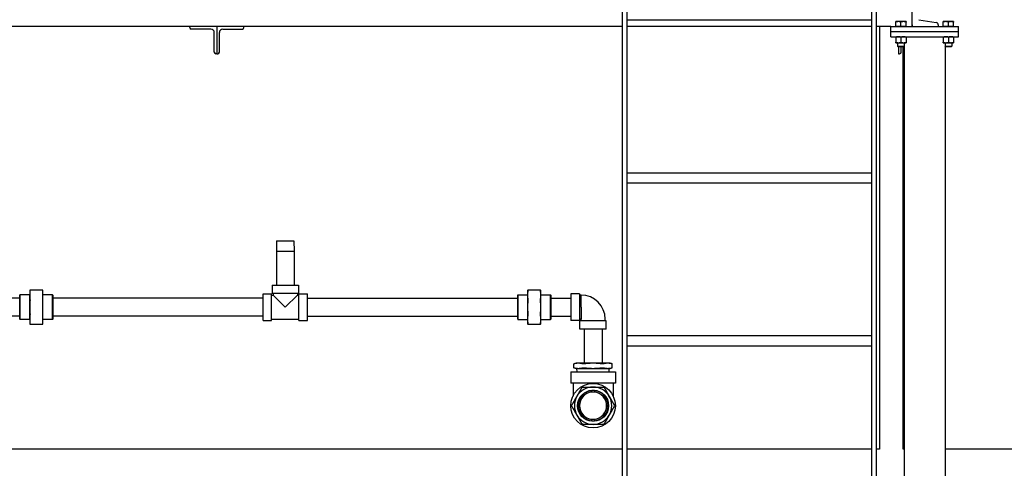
# Model space of a CAD drawing. Header units: inches. Extents: x 18 to 846, y -67 to 561.
# Tile 541 of 656: x 701 to 773, y 154 to 187. Entities that reach past the tile are written whole.
import ezdxf

# ---------------------------------------------------------------- set-up
doc = ezdxf.new("R2010")
doc.units = ezdxf.units.IN
doc.header["$LTSCALE"] = 24
doc.header["$MEASUREMENT"] = 0
doc.layers.add('Visible (ANSI)', color=7, linetype='Continuous', lineweight=30)

msp = doc.modelspace()

# ---------------------------------------------------------------- linework, layer by layer
at = {"layer": 'Visible (ANSI)'}
for p, q in [((766.5008, 186.54286), (766.5008, 192.54286)), ((745.1258, 192.2322), (745.1258, 89.79286)), ((745.5008, 89.79286), (745.5008, 192.2322)), ((763.5008, 192.2322), (763.5008, 89.79286)), ((763.8758, 89.79286), (763.8758, 192.2322)), ((745.1258, 186.54286), (665.5808, 186.54286)), ((713.2508, 186.47486), (713.2508, 186.54286)), ((715.2508, 186.54286), (715.2508, 184.54286)), ((715.2508, 186.54286), (715.2508, 184.54286)), ((717.2508, 186.47486), (717.2508, 186.54286)), ((745.5008, 187.02786), (763.5008, 187.02786)), ((763.5008, 186.54286), (745.5008, 186.54286)), ((764.9208, 186.54286), (763.8758, 186.54286)), ((764.0808, 186.54286), (764.0808, 155.41786)), ((764.9208, 186.54286), (769.9208, 186.54286)), ((764.9208, 186.16786), (764.9208, 186.54286)), ((765.4833, 186.90687), (765.2958, 186.90687)), ((765.2958, 186.54287), (765.2958, 186.87337)), ((765.4833, 186.54287), (765.2958, 186.54287)), ((765.2958, 186.54287), (765.2958, 186.54286)), ((765.8583, 186.90687), (765.4833, 186.90687)), ((765.6708, 186.54287), (765.4833, 186.54287)), ((765.6708, 186.54287), (765.6708, 186.87337)), ((765.8583, 186.54287), (765.6708, 186.54287)), ((766.0458, 186.90687), (765.8583, 186.90687)), ((766.0458, 186.54287), (765.8583, 186.54287)), ((766.0458, 186.54287), (766.0458, 186.87337)), ((766.0458, 186.54287), (766.0458, 186.54286)), ((766.5008, 186.66388), (766.5008, 186.54286)), ((766.98719, 187.04897), (768.27761, 186.83303)), ((768.4208, 186.66388), (768.4208, 186.54286)), ((768.9833, 186.90687), (768.7958, 186.90687)), ((768.7958, 186.54287), (768.7958, 186.87337)), ((768.9833, 186.54287), (768.7958, 186.54287)), ((768.7958, 186.54287), (768.7958, 186.54286)), ((769.3583, 186.90687), (768.9833, 186.90687)), ((769.1708, 186.54287), (768.9833, 186.54287)), ((769.1708, 186.54287), (769.1708, 186.87337)), ((769.3583, 186.54287), (769.1708, 186.54287)), ((769.5458, 186.90687), (769.3583, 186.90687)), ((769.5458, 186.54287), (769.3583, 186.54287)), ((769.5458, 186.54287), (769.5458, 186.87337)), ((769.5458, 186.54287), (769.5458, 186.54286)), ((769.9208, 186.16786), (769.9208, 186.54286)), ((714.8128, 186.35486), (713.3708, 186.35486)), ((715.0628, 184.66286), (715.0628, 186.10486)), ((715.4388, 184.66286), (715.4388, 186.10486)), ((715.6888, 186.35486), (717.1308, 186.35486)), ((764.9208, 186.16786), (769.9208, 186.16786)), ((764.9208, 186.16786), (769.9208, 186.16786)), ((764.9208, 185.79286), (764.9208, 186.16786)), ((764.9208, 185.79286), (769.9208, 185.79286)), ((769.9208, 185.79286), (769.9208, 186.16786)), ((765.2958, 185.75937), (765.2958, 185.38836)), ((765.2958, 185.35486), (765.4833, 185.35486)), ((765.4208, 185.35486), (765.4208, 185.08864)), ((765.4208, 185.08864), (765.9208, 185.08864)), ((765.46799, 185.04286), (765.4208, 185.08864)), ((765.4833, 185.35486), (765.8583, 185.35486)), ((765.6708, 185.75937), (765.6708, 185.38836)), ((765.8583, 185.35486), (766.0458, 185.35486)), ((765.87362, 185.04286), (765.9208, 185.08864)), ((765.9208, 185.35486), (765.9208, 185.08864)), ((765.9208, 185.08864), (765.9208, 90.79286)), ((766.0458, 185.75937), (766.0458, 185.38836)), ((768.7958, 185.75937), (768.7958, 185.38836)), ((768.7958, 185.35486), (768.9833, 185.35486)), ((768.9208, 185.35486), (768.9208, 185.08864)), ((768.9208, 185.08864), (768.9208, 90.79286)), ((768.9208, 185.08864), (769.4208, 185.08864)), ((768.96799, 185.04286), (768.9208, 185.08864)), ((768.9833, 185.35486), (769.3583, 185.35486)), ((769.1708, 185.75937), (769.1708, 185.38836)), ((769.3583, 185.35486), (769.5458, 185.35486)), ((769.37362, 185.04286), (769.4208, 185.08864)), ((769.4208, 185.35486), (769.4208, 185.08864)), ((769.5458, 185.75937), (769.5458, 185.38836)), ((715.2508, 184.54286), (715.1828, 184.54286)), ((715.2508, 184.54286), (715.3188, 184.54286)), ((765.87362, 185.04286), (765.46799, 185.04286)), ((765.5008, 185.04286), (765.5008, 184.54286)), ((765.5008, 184.54286), (765.5688, 184.54286)), ((765.6888, 184.66286), (765.6888, 185.04286)), ((765.8308, 155.41786), (765.8308, 185.04286)), ((769.37362, 185.04286), (768.96799, 185.04286)), ((745.5008, 175.77786), (763.5008, 175.77786)), ((745.5008, 175.02786), (763.5008, 175.02786)), ((719.65672, 170.75052), (719.63708, 170.00052)), ((719.65672, 170.75052), (720.93244, 170.75052)), ((720.93244, 170.75052), (720.95208, 170.00052)), ((719.63708, 170.00052), (720.95208, 170.00052)), ((719.63708, 170.00052), (719.63708, 167.50052)), ((720.95208, 170.00052), (720.95208, 167.50052)), ((701.46146, 167.12052), (701.46146, 166.7544)), ((702.41783, 167.12052), (701.48009, 167.12052)), ((702.43646, 166.7544), (702.43646, 167.12052)), ((719.31958, 167.50052), (721.26958, 167.50052)), ((719.31958, 167.50052), (719.31958, 166.88052)), ((721.26958, 167.50052), (721.26958, 166.88052)), ((738.1527, 167.12052), (738.1527, 166.7544)), ((739.10907, 167.12052), (738.17133, 167.12052)), ((739.1277, 166.7544), (739.1277, 167.12052)), ((700.72146, 166.52802), (699.23708, 166.52802)), ((700.72146, 166.75489), (700.73709, 166.77052)), ((700.72146, 164.98614), (700.72146, 166.75489)), ((700.73709, 166.77052), (700.73709, 164.97052)), ((701.44646, 166.77052), (700.73709, 166.77052)), ((701.44646, 166.77052), (701.46146, 166.78552)), ((701.44646, 166.77052), (701.44646, 164.97052)), ((701.46146, 166.7544), (701.46146, 165.87052)), ((703.14434, 166.77052), (702.43646, 166.77052)), ((702.43646, 165.87052), (702.43646, 166.7544)), ((703.14434, 164.97052), (703.14434, 166.77052)), ((703.15996, 166.75489), (703.14434, 166.77052)), ((703.15996, 166.75489), (703.15996, 164.98614)), ((718.66458, 166.52802), (703.15996, 166.52802)), ((718.66458, 164.89552), (718.66458, 166.84552)), ((718.66458, 166.84552), (719.28458, 166.84552)), ((719.28458, 164.89552), (719.28458, 166.84552)), ((719.28458, 166.76052), (719.40458, 166.76052)), ((721.26958, 166.88052), (719.31958, 166.88052)), ((719.40458, 166.88052), (719.40458, 166.76052)), ((719.40458, 166.76052), (720.29458, 165.87052)), ((720.29458, 165.87052), (721.18458, 166.76052)), ((721.18458, 166.88052), (721.18458, 166.76052)), ((721.18458, 166.76052), (721.30458, 166.76052)), ((721.30458, 164.89552), (721.30458, 166.84552)), ((721.30458, 166.84552), (721.92458, 166.84552)), ((721.92458, 164.89552), (721.92458, 166.84552)), ((721.92458, 166.52802), (737.4292, 166.52802)), ((737.4292, 166.75489), (737.44483, 166.77052)), ((737.4292, 164.98614), (737.4292, 166.75489)), ((737.44483, 166.77052), (737.44483, 164.97052)), ((737.44483, 166.77052), (738.1527, 166.77052)), ((738.1527, 166.7544), (738.1527, 165.87052)), ((739.1427, 166.77052), (739.1277, 166.78552)), ((739.1277, 165.87052), (739.1277, 166.7544)), ((739.1427, 164.97052), (739.1427, 166.77052)), ((739.1427, 166.77052), (739.85208, 166.77052)), ((739.85208, 164.97052), (739.85208, 166.77052)), ((739.8677, 166.75489), (739.85208, 166.77052)), ((739.8677, 166.75489), (739.8677, 164.98614)), ((739.8677, 166.52802), (741.35208, 166.52802)), ((741.35208, 166.84552), (741.35208, 164.89552)), ((741.97208, 166.84552), (741.35208, 166.84552)), ((741.97208, 166.84552), (741.97208, 164.89552)), ((742.09863, 166.76052), (741.97208, 166.76052)), ((742.09785, 165.87302), (742.09863, 166.76552)), ((701.46146, 165.87052), (701.46146, 164.98663)), ((702.43646, 164.98663), (702.43646, 165.87052)), ((738.1527, 165.87052), (738.1527, 164.98663)), ((739.1277, 164.98663), (739.1277, 165.87052)), ((742.10208, 165.87301), (742.10208, 164.99052)), ((700.72146, 165.21302), (699.23708, 165.21302)), ((700.72146, 164.98614), (700.73709, 164.97052)), ((701.44646, 164.97052), (700.73709, 164.97052)), ((701.44646, 164.97052), (701.46146, 164.95552)), ((701.46146, 164.98663), (701.46146, 164.62052)), ((702.43646, 164.62052), (702.43646, 164.98663)), ((703.14434, 164.97052), (702.43646, 164.97052)), ((703.15996, 164.98614), (703.14434, 164.97052)), ((718.66458, 165.21302), (703.15996, 165.21302)), ((718.66458, 164.89552), (719.28458, 164.89552)), ((719.28458, 164.98052), (721.30458, 164.98052)), ((721.30458, 164.89552), (721.92458, 164.89552)), ((721.92458, 165.21302), (737.4292, 165.21302)), ((737.4292, 164.98614), (737.44483, 164.97052)), ((737.44483, 164.97052), (738.1527, 164.97052)), ((738.1527, 164.98663), (738.1527, 164.62052)), ((739.1277, 164.62052), (739.1277, 164.98663)), ((739.1427, 164.97052), (739.1277, 164.95552)), ((739.1427, 164.97052), (739.85208, 164.97052)), ((739.8677, 164.98614), (739.85208, 164.97052)), ((739.8677, 165.21302), (741.35208, 165.21302)), ((741.97208, 164.89552), (741.35208, 164.89552)), ((742.09208, 164.98052), (741.97208, 164.98052)), ((743.95708, 164.86052), (742.00708, 164.86052)), ((742.00708, 164.24052), (742.00708, 164.86052)), ((742.10208, 164.99052), (742.09208, 164.98052)), ((742.09208, 164.86052), (742.09208, 164.98052)), ((743.87208, 164.86052), (743.87208, 164.99052)), ((743.95708, 164.24052), (743.95708, 164.86052)), ((701.48009, 164.62052), (702.41783, 164.62052)), ((738.17133, 164.62052), (739.10907, 164.62052)), ((743.95708, 164.24052), (742.00708, 164.24052)), ((742.32458, 164.24052), (742.32458, 161.74052)), ((743.63958, 164.24052), (743.63958, 161.74052)), ((745.5008, 163.77786), (763.5008, 163.77786)), ((745.5008, 163.02786), (763.5008, 163.02786)), ((741.34208, 161.11552), (744.62208, 161.11552)), ((741.34208, 161.11552), (741.34208, 160.27552)), ((741.73208, 161.74052), (741.56772, 161.69648)), ((741.56772, 161.40956), (741.56772, 161.69648)), ((741.73208, 161.36552), (741.56772, 161.40956)), ((741.89955, 161.74052), (741.73208, 161.74052)), ((741.73208, 161.36552), (741.89955, 161.36552)), ((741.8055, 161.11552), (741.79458, 161.36552)), ((742.98208, 161.74052), (741.89955, 161.74052)), ((741.89955, 161.36552), (742.98208, 161.36552)), ((744.06462, 161.74052), (742.98208, 161.74052)), ((742.98208, 161.36552), (744.06462, 161.36552)), ((744.23208, 161.74052), (744.06462, 161.74052)), ((744.06462, 161.36552), (744.23208, 161.36552)), ((744.15867, 161.11552), (744.16958, 161.36552)), ((744.23208, 161.74052), (744.39645, 161.69648)), ((744.23208, 161.36552), (744.39645, 161.40956)), ((744.39645, 161.40956), (744.39645, 161.69648)), ((744.62208, 161.11552), (744.62208, 160.27552)), ((744.62208, 160.27552), (741.34208, 160.27552)), ((741.50208, 160.27552), (741.50208, 159.32206)), ((742.88833, 159.62681), (742.88833, 159.72092)), ((743.07583, 159.72092), (743.07583, 159.62681)), ((744.46208, 160.27552), (744.46208, 159.32206)), ((742.88833, 157.51011), (742.88833, 157.60423)), ((743.07583, 157.60423), (743.07583, 157.51011)), ((745.1258, 155.41786), (697.0808, 155.41786)), ((763.5008, 155.41786), (745.5008, 155.41786)), ((764.0808, 155.41786), (763.8758, 155.41786)), ((765.9208, 155.41786), (765.8308, 155.41786)), ((797.8308, 155.41786), (768.9208, 155.41786))]:
    msp.add_line(p, q, dxfattribs=at)
for radius in [1.64, 1.14583]:
    msp.add_circle((742.98208, 158.61552), radius, dxfattribs=at)
for centre, radius, start, end in [((768.2493, 186.66388), 0.1715, 0, 80.5), ((713.3708, 186.47486), 0.12, 180, 270), ((714.8128, 186.10486), 0.25, 0, 90), ((715.6888, 186.10486), 0.25, 90, 180), ((717.1308, 186.47486), 0.12, 270, 0), ((715.1828, 184.66286), 0.12, 180, 270), ((715.3188, 184.66286), 0.12, 270, 0), ((765.5688, 184.66286), 0.12, 270, 0), ((742.09708, 164.99052), 1.775, 0, 89.95), ((742.98208, 158.61552), 1.375, 90, 150), ((742.98208, 158.61552), 1.125, 94.7801918, 265.2198082), ((742.98208, 158.61552), 1.10937, 94.8476785, 265.1523215), ((742.98208, 158.61552), 1.125, 85.2198082, 94.7801918), ((742.98208, 158.61552), 1.375, 30, 90), ((742.98208, 158.61552), 1.125, 274.7801918, 85.2198082), ((742.98208, 158.61552), 1.10937, 274.8476785, 85.1523215), ((742.98208, 158.61552), 1.375, 150, 210), ((742.98208, 158.61552), 1.01562, 95.2963809, 264.7036191), ((742.98208, 158.61552), 1, 95.379379, 264.620621), ((742.98208, 158.61552), 1, 84.620621, 95.379379), ((742.98208, 158.61552), 1.01562, 275.2963809, 84.7036191), ((742.98208, 158.61552), 1, 275.379379, 84.620621), ((742.98208, 158.61552), 1.375, 330, 30), ((742.98208, 158.61552), 1.375, 210, 270), ((742.98208, 158.61552), 1, 264.620621, 275.379379), ((742.98208, 158.61552), 1.125, 265.2198082, 274.7801918), ((742.98208, 158.61552), 1.375, 270, 330)]:
    msp.add_arc(centre, radius, start, end, dxfattribs=at)
for points, weights in [([(765.2958, 186.87337), (765.2958, 186.90687), (765.2958, 186.90687)], [1, 1.0379548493, 1]), ([(765.4833, 186.90687), (765.39629, 186.90687), (765.2958, 186.87337)], [1, 1.0379548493, 1]), ([(765.6708, 186.87337), (765.57032, 186.90687), (765.4833, 186.90687)], [1, 1.0379548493, 1]), ([(765.8583, 186.90687), (765.77129, 186.90687), (765.6708, 186.87337)], [1, 1.0379548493, 1]), ([(766.0458, 186.87337), (765.94532, 186.90687), (765.8583, 186.90687)], [1, 1.0379548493, 1]), ([(766.0458, 186.90687), (766.0458, 186.90687), (766.0458, 186.87337)], [1, 1.0379548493, 1]), ([(768.7958, 186.87337), (768.7958, 186.90687), (768.7958, 186.90687)], [1, 1.0379548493, 1]), ([(768.9833, 186.90687), (768.89629, 186.90687), (768.7958, 186.87337)], [1, 1.0379548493, 1]), ([(769.1708, 186.87337), (769.07032, 186.90687), (768.9833, 186.90687)], [1, 1.0379548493, 1]), ([(769.3583, 186.90687), (769.27129, 186.90687), (769.1708, 186.87337)], [1, 1.0379548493, 1]), ([(769.5458, 186.87337), (769.44532, 186.90687), (769.3583, 186.90687)], [1, 1.0379548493, 1]), ([(769.5458, 186.90687), (769.5458, 186.90687), (769.5458, 186.87337)], [1, 1.0379548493, 1]), ([(765.2958, 185.75937), (765.2958, 185.79286), (765.2958, 185.79286)], [1, 1.0379548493, 1]), ([(765.4833, 185.79286), (765.39629, 185.79286), (765.2958, 185.75937)], [1, 1.0379548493, 1]), ([(765.6708, 185.75937), (765.57032, 185.79286), (765.4833, 185.79286)], [1, 1.0379548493, 1]), ([(765.8583, 185.79286), (765.77129, 185.79286), (765.6708, 185.75937)], [1, 1.0379548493, 1]), ([(766.0458, 185.75937), (765.94532, 185.79286), (765.8583, 185.79286)], [1, 1.0379548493, 1]), ([(766.0458, 185.79286), (766.0458, 185.79286), (766.0458, 185.75937)], [1, 1.0379548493, 1]), ([(768.7958, 185.75937), (768.7958, 185.79286), (768.7958, 185.79286)], [1, 1.0379548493, 1]), ([(768.9833, 185.79286), (768.89629, 185.79286), (768.7958, 185.75937)], [1, 1.0379548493, 1]), ([(769.1708, 185.75937), (769.07032, 185.79286), (768.9833, 185.79286)], [1, 1.0379548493, 1]), ([(769.3583, 185.79286), (769.27129, 185.79286), (769.1708, 185.75937)], [1, 1.0379548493, 1]), ([(769.5458, 185.75937), (769.44532, 185.79286), (769.3583, 185.79286)], [1, 1.0379548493, 1]), ([(769.5458, 185.79286), (769.5458, 185.79286), (769.5458, 185.75937)], [1, 1.0379548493, 1]), ([(765.2958, 185.38836), (765.39629, 185.35486), (765.4833, 185.35486)], [1, 1.0379548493, 1]), ([(765.2958, 185.35486), (765.2958, 185.35486), (765.2958, 185.38836)], [1, 1.0379548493, 1]), ([(765.4833, 185.35486), (765.57032, 185.35486), (765.6708, 185.38836)], [1, 1.0379548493, 1]), ([(765.6708, 185.38836), (765.77129, 185.35486), (765.8583, 185.35486)], [1, 1.0379548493, 1]), ([(765.8583, 185.35486), (765.94532, 185.35486), (766.0458, 185.38836)], [1, 1.0379548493, 1]), ([(766.0458, 185.38836), (766.0458, 185.35486), (766.0458, 185.35486)], [1, 1.0379548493, 1]), ([(768.7958, 185.38836), (768.89629, 185.35486), (768.9833, 185.35486)], [1, 1.0379548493, 1]), ([(768.7958, 185.35486), (768.7958, 185.35486), (768.7958, 185.38836)], [1, 1.0379548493, 1]), ([(768.9833, 185.35486), (769.07032, 185.35486), (769.1708, 185.38836)], [1, 1.0379548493, 1]), ([(769.1708, 185.38836), (769.27129, 185.35486), (769.3583, 185.35486)], [1, 1.0379548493, 1]), ([(769.3583, 185.35486), (769.44532, 185.35486), (769.5458, 185.38836)], [1, 1.0379548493, 1]), ([(769.5458, 185.38836), (769.5458, 185.35486), (769.5458, 185.35486)], [1, 1.0379548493, 1]), ([(701.46146, 167.12052), (701.46146, 167.12052), (701.48009, 167.12052)], [1, 1.05512060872, 1.07707509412]), ([(701.48009, 167.08391), (701.46146, 166.9138), (701.46146, 166.7544)], [1.07707509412, 1.05512060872, 1]), ([(702.41783, 167.12052), (702.43646, 167.12052), (702.43646, 167.12052)], [1.07707509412, 1.05512060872, 1]), ([(702.43646, 166.7544), (702.43646, 166.9138), (702.41783, 167.08391)], [1, 1.05512060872, 1.07707509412]), ([(738.1527, 167.12052), (738.1527, 167.12052), (738.17133, 167.12052)], [1, 1.05512060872, 1.07707509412]), ([(738.17133, 167.08391), (738.1527, 166.9138), (738.1527, 166.7544)], [1.07707509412, 1.05512060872, 1]), ([(739.10907, 167.12052), (739.1277, 167.12052), (739.1277, 167.12052)], [1.07707509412, 1.05512060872, 1]), ([(739.1277, 166.7544), (739.1277, 166.9138), (739.10907, 167.08391)], [1, 1.05512060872, 1.07707509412]), ([(701.46146, 166.7544), (701.46146, 166.59501), (701.48009, 166.4249)], [1, 1.05512060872, 1.07707509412]), ([(701.48009, 166.33651), (701.46146, 166.09594), (701.46146, 165.87052)], [1.07707509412, 1.05512060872, 1]), ([(702.41783, 166.4249), (702.43646, 166.59501), (702.43646, 166.7544)], [1.07707509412, 1.05512060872, 1]), ([(702.43646, 165.87052), (702.43646, 166.09594), (702.41783, 166.33651)], [1, 1.05512060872, 1.07707509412]), ([(738.1527, 166.7544), (738.1527, 166.59501), (738.17133, 166.4249)], [1, 1.05512060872, 1.07707509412]), ([(738.17133, 166.33651), (738.1527, 166.09594), (738.1527, 165.87052)], [1.07707509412, 1.05512060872, 1]), ([(739.10907, 166.4249), (739.1277, 166.59501), (739.1277, 166.7544)], [1.07707509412, 1.05512060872, 1]), ([(739.1277, 165.87052), (739.1277, 166.09594), (739.10907, 166.33651)], [1, 1.05512060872, 1.07707509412]), ([(701.46146, 165.87052), (701.46146, 165.6451), (701.48009, 165.40453)], [1, 1.05512060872, 1.07707509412]), ([(702.41783, 165.40453), (702.43646, 165.6451), (702.43646, 165.87052)], [1.07707509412, 1.05512060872, 1]), ([(738.1527, 165.87052), (738.1527, 165.6451), (738.17133, 165.40453)], [1, 1.05512060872, 1.07707509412]), ([(739.10907, 165.40453), (739.1277, 165.6451), (739.1277, 165.87052)], [1.07707509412, 1.05512060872, 1]), ([(701.48009, 165.31614), (701.46146, 165.14603), (701.46146, 164.98663)], [1.07707509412, 1.05512060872, 1]), ([(701.46146, 164.98663), (701.46146, 164.82724), (701.48009, 164.65713)], [1, 1.05512060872, 1.07707509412]), ([(702.43646, 164.98663), (702.43646, 165.14603), (702.41783, 165.31614)], [1, 1.05512060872, 1.07707509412]), ([(702.41783, 164.65713), (702.43646, 164.82724), (702.43646, 164.98663)], [1.07707509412, 1.05512060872, 1]), ([(738.17133, 165.31614), (738.1527, 165.14603), (738.1527, 164.98663)], [1.07707509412, 1.05512060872, 1]), ([(738.1527, 164.98663), (738.1527, 164.82724), (738.17133, 164.65713)], [1, 1.05512060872, 1.07707509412]), ([(739.1277, 164.98663), (739.1277, 165.14603), (739.10907, 165.31614)], [1, 1.05512060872, 1.07707509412]), ([(739.10907, 164.65713), (739.1277, 164.82724), (739.1277, 164.98663)], [1.07707509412, 1.05512060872, 1]), ([(701.48009, 164.62052), (701.46146, 164.62052), (701.46146, 164.62052)], [1.07707509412, 1.05512060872, 1]), ([(702.43646, 164.62052), (702.43646, 164.62052), (702.41783, 164.62052)], [1, 1.05512060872, 1.07707509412]), ([(738.17133, 164.62052), (738.1527, 164.62052), (738.1527, 164.62052)], [1.07707509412, 1.05512060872, 1]), ([(739.1277, 164.62052), (739.1277, 164.62052), (739.10907, 164.62052)], [1, 1.05512060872, 1.07707509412]), ([(741.89955, 161.74052), (741.75446, 161.74052), (741.59284, 161.70236)], [1, 1.0796639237, 1.10285189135]), ([(741.59284, 161.40368), (741.75446, 161.36552), (741.89955, 161.36552)], [1.10285189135, 1.0796639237, 1]), ([(742.20627, 161.70236), (742.04465, 161.74052), (741.89955, 161.74052)], [1.10285189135, 1.0796639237, 1]), ([(741.89955, 161.36552), (742.04465, 161.36552), (742.20627, 161.40368)], [1, 1.0796639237, 1.10285189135]), ([(742.98208, 161.74052), (742.6919, 161.74052), (742.36865, 161.70236)], [1, 1.0796639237, 1.10285189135]), ([(742.36865, 161.40368), (742.6919, 161.36552), (742.98208, 161.36552)], [1.10285189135, 1.0796639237, 1]), ([(743.59552, 161.70236), (743.27227, 161.74052), (742.98208, 161.74052)], [1.10285189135, 1.0796639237, 1]), ([(742.98208, 161.36552), (743.27227, 161.36552), (743.59552, 161.40368)], [1, 1.0796639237, 1.10285189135]), ([(744.06462, 161.74052), (743.91952, 161.74052), (743.7579, 161.70236)], [1, 1.0796639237, 1.10285189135]), ([(743.7579, 161.40368), (743.91952, 161.36552), (744.06462, 161.36552)], [1.10285189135, 1.0796639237, 1]), ([(744.37133, 161.70236), (744.20971, 161.74052), (744.06462, 161.74052)], [1.10285189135, 1.0796639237, 1]), ([(744.06462, 161.36552), (744.20971, 161.36552), (744.37133, 161.40368)], [1, 1.0796639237, 1.10285189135]), ([(741.7913, 159.30302), (741.96076, 159.59653), (742.15214, 159.92802)], [1, 1.05302826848, 1.0414979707]), ([(742.2604, 159.99052), (742.64316, 159.99052), (742.98208, 159.99052)], [1.0414979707, 1.05302826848, 1]), ([(742.88833, 159.72092), (742.88833, 159.72871), (742.88833, 159.7366)], [1, 1.00004890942, 1.00004856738]), ([(742.98208, 159.99052), (743.321, 159.99052), (743.70377, 159.99052)], [1, 1.05302826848, 1.0414979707]), ([(743.07583, 159.7366), (743.07583, 159.72871), (743.07583, 159.72092)], [1.00004856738, 1.00004890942, 1]), ([(743.81203, 159.92802), (744.00341, 159.59653), (744.17287, 159.30302)], [1.0414979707, 1.05302826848, 1]), ([(741.43046, 158.67802), (741.62184, 159.0095), (741.7913, 159.30302)], [1.0414979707, 1.05302826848, 1]), ([(742.88833, 159.61111), (742.88833, 159.6189), (742.88833, 159.62681)], [1.00006158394, 1.00006110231, 1]), ([(743.07583, 159.62681), (743.07583, 159.6189), (743.07583, 159.61111)], [1, 1.00006110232, 1.00006158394]), ([(744.17287, 159.30302), (744.34233, 159.0095), (744.53371, 158.67802)], [1, 1.05302826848, 1.0414979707]), ([(741.7913, 157.92802), (741.62184, 158.22153), (741.43046, 158.55302)], [1, 1.05302826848, 1.0414979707]), ([(744.53371, 158.55302), (744.34233, 158.22153), (744.17287, 157.92802)], [1.0414979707, 1.05302826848, 1]), ([(742.15214, 157.30302), (741.96076, 157.6345), (741.7913, 157.92802)], [1.0414979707, 1.05302826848, 1]), ([(742.88833, 157.60423), (742.88833, 157.61214), (742.88833, 157.61992)], [1, 1.00006110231, 1.00006158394]), ([(742.88833, 157.49443), (742.88833, 157.50233), (742.88833, 157.51011)], [1.00004856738, 1.00004890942, 1]), ([(743.07583, 157.61992), (743.07583, 157.61214), (743.07583, 157.60423)], [1.00006158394, 1.00006110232, 1]), ([(743.07583, 157.51011), (743.07583, 157.50233), (743.07583, 157.49443)], [1, 1.00004890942, 1.00004856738]), ([(744.17287, 157.92802), (744.00341, 157.6345), (743.81203, 157.30302)], [1, 1.05302826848, 1.0414979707]), ([(742.98208, 157.24052), (742.64316, 157.24052), (742.2604, 157.24052)], [1, 1.05302826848, 1.0414979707]), ([(743.70377, 157.24052), (743.321, 157.24052), (742.98208, 157.24052)], [1.0414979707, 1.05302826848, 1])]:
    msp.add_rational_spline(points, weights, degree=2, dxfattribs=at)
for points, knots in [([(701.48009, 167.12052), (701.48138, 167.12052), (701.48201, 167.11705), (701.48201, 167.10496), (701.48138, 167.09566), (701.48009, 167.08391)], [1.299728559, 1.299728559, 1.299728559, 1.299728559, 1.420078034, 1.420078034, 1.540427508, 1.540427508, 1.540427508, 1.540427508]), ([(702.41783, 167.08391), (702.41655, 167.09566), (702.41592, 167.10496), (702.41592, 167.11705), (702.41655, 167.12052), (702.41783, 167.12052)], [0.397039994, 0.397039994, 0.397039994, 0.397039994, 0.517389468, 0.517389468, 0.637738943, 0.637738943, 0.637738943, 0.637738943]), ([(738.17133, 167.12052), (738.17262, 167.12052), (738.17325, 167.11705), (738.17325, 167.10496), (738.17262, 167.09566), (738.17133, 167.08391)], [0.397039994, 0.397039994, 0.397039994, 0.397039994, 0.517389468, 0.517389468, 0.637738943, 0.637738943, 0.637738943, 0.637738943]), ([(739.10907, 167.08391), (739.10779, 167.09566), (739.10715, 167.10496), (739.10715, 167.11705), (739.10779, 167.12052), (739.10907, 167.12052)], [1.299728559, 1.299728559, 1.299728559, 1.299728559, 1.420078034, 1.420078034, 1.540427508, 1.540427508, 1.540427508, 1.540427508]), ([(701.48009, 166.4249), (701.48138, 166.41314), (701.48201, 166.39893), (701.48201, 166.36975), (701.48138, 166.35313), (701.48009, 166.33651)], [0.397039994, 0.397039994, 0.397039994, 0.397039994, 0.517389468, 0.517389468, 0.637738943, 0.637738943, 0.637738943, 0.637738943]), ([(702.41783, 166.33651), (702.41655, 166.35313), (702.41592, 166.36975), (702.41592, 166.39893), (702.41655, 166.41314), (702.41783, 166.4249)], [1.299728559, 1.299728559, 1.299728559, 1.299728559, 1.420078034, 1.420078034, 1.540427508, 1.540427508, 1.540427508, 1.540427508]), ([(738.17133, 166.4249), (738.17262, 166.41314), (738.17325, 166.39893), (738.17325, 166.36975), (738.17262, 166.35313), (738.17133, 166.33651)], [0.397039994, 0.397039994, 0.397039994, 0.397039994, 0.517389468, 0.517389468, 0.637738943, 0.637738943, 0.637738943, 0.637738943]), ([(739.10907, 166.33651), (739.10779, 166.35313), (739.10715, 166.36975), (739.10715, 166.39893), (739.10779, 166.41314), (739.10907, 166.4249)], [1.299728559, 1.299728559, 1.299728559, 1.299728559, 1.420078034, 1.420078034, 1.540427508, 1.540427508, 1.540427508, 1.540427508]), ([(701.48009, 165.40453), (701.48138, 165.38791), (701.48201, 165.37128), (701.48201, 165.3421), (701.48138, 165.32789), (701.48009, 165.31614)], [1.299728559, 1.299728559, 1.299728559, 1.299728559, 1.420078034, 1.420078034, 1.540427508, 1.540427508, 1.540427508, 1.540427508]), ([(702.41783, 165.31614), (702.41655, 165.32789), (702.41592, 165.3421), (702.41592, 165.37128), (702.41655, 165.38791), (702.41783, 165.40453)], [0.397039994, 0.397039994, 0.397039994, 0.397039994, 0.517389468, 0.517389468, 0.637738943, 0.637738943, 0.637738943, 0.637738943]), ([(738.17133, 165.40453), (738.17262, 165.38791), (738.17325, 165.37128), (738.17325, 165.3421), (738.17262, 165.32789), (738.17133, 165.31614)], [0.397039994, 0.397039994, 0.397039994, 0.397039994, 0.517389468, 0.517389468, 0.637738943, 0.637738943, 0.637738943, 0.637738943]), ([(739.10907, 165.31614), (739.10779, 165.32789), (739.10715, 165.3421), (739.10715, 165.37128), (739.10779, 165.38791), (739.10907, 165.40453)], [1.299728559, 1.299728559, 1.299728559, 1.299728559, 1.420078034, 1.420078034, 1.540427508, 1.540427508, 1.540427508, 1.540427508]), ([(701.48009, 164.65713), (701.48138, 164.64538), (701.48201, 164.63608), (701.48201, 164.62399), (701.48138, 164.62052), (701.48009, 164.62052)], [1.299728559, 1.299728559, 1.299728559, 1.299728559, 1.420078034, 1.420078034, 1.540427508, 1.540427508, 1.540427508, 1.540427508]), ([(702.41783, 164.62052), (702.41655, 164.62052), (702.41592, 164.62399), (702.41592, 164.63608), (702.41655, 164.64538), (702.41783, 164.65713)], [0.397039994, 0.397039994, 0.397039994, 0.397039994, 0.517389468, 0.517389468, 0.637738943, 0.637738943, 0.637738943, 0.637738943]), ([(738.17133, 164.65713), (738.17262, 164.64538), (738.17325, 164.63608), (738.17325, 164.62399), (738.17262, 164.62052), (738.17133, 164.62052)], [0.397039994, 0.397039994, 0.397039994, 0.397039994, 0.517389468, 0.517389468, 0.637738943, 0.637738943, 0.637738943, 0.637738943]), ([(739.10907, 164.62052), (739.10779, 164.62052), (739.10715, 164.62399), (739.10715, 164.63608), (739.10779, 164.64538), (739.10907, 164.65713)], [1.299728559, 1.299728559, 1.299728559, 1.299728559, 1.420078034, 1.420078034, 1.540427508, 1.540427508, 1.540427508, 1.540427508]), ([(741.59284, 161.70236), (741.59, 161.70169), (741.58738, 161.70107), (741.57351, 161.69781), (741.56772, 161.69648), (741.56772, 161.69648)], [1.877642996, 1.877642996, 1.877642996, 1.877642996, 1.919001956, 1.919001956, 2.118233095, 2.118233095, 2.118233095, 2.118233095]), ([(741.56772, 161.40956), (741.56772, 161.40956), (741.57351, 161.40822), (741.58738, 161.40496), (741.59, 161.40435), (741.59284, 161.40368)], [0.804958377, 0.804958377, 0.804958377, 0.804958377, 1.004189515, 1.004189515, 1.045548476, 1.045548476, 1.045548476, 1.045548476]), ([(742.36865, 161.70236), (742.36298, 161.70169), (742.3573, 161.70107), (742.32435, 161.69781), (742.29754, 161.69648), (742.25226, 161.69648), (742.23124, 161.69781), (742.21217, 161.70107), (742.2091, 161.70169), (742.20627, 161.70236)], [1.877642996, 1.877642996, 1.877642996, 1.877642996, 1.919001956, 1.919001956, 2.118233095, 2.118233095, 2.317464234, 2.317464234, 2.358823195, 2.358823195, 2.358823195, 2.358823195]), ([(742.20627, 161.40368), (742.2091, 161.40435), (742.21217, 161.40496), (742.23124, 161.40822), (742.25226, 161.40956), (742.29754, 161.40956), (742.32435, 161.40822), (742.3573, 161.40496), (742.36298, 161.40435), (742.36865, 161.40368)], [0.564368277, 0.564368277, 0.564368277, 0.564368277, 0.605727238, 0.605727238, 0.804958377, 0.804958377, 1.004189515, 1.004189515, 1.045548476, 1.045548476, 1.045548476, 1.045548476]), ([(743.7579, 161.70236), (743.75506, 161.70169), (743.752, 161.70107), (743.73293, 161.69781), (743.71191, 161.69648), (743.66663, 161.69648), (743.63981, 161.69781), (743.60687, 161.70107), (743.60119, 161.70169), (743.59552, 161.70236)], [1.877642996, 1.877642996, 1.877642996, 1.877642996, 1.919001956, 1.919001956, 2.118233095, 2.118233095, 2.317464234, 2.317464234, 2.358823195, 2.358823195, 2.358823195, 2.358823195]), ([(743.59552, 161.40368), (743.60119, 161.40435), (743.60687, 161.40496), (743.63981, 161.40822), (743.66663, 161.40956), (743.71191, 161.40956), (743.73293, 161.40822), (743.752, 161.40496), (743.75506, 161.40435), (743.7579, 161.40368)], [0.564368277, 0.564368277, 0.564368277, 0.564368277, 0.605727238, 0.605727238, 0.804958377, 0.804958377, 1.004189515, 1.004189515, 1.045548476, 1.045548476, 1.045548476, 1.045548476]), ([(744.39645, 161.69648), (744.39645, 161.69648), (744.39066, 161.69781), (744.37679, 161.70107), (744.37417, 161.70169), (744.37133, 161.70236)], [2.118233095, 2.118233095, 2.118233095, 2.118233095, 2.317464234, 2.317464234, 2.358823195, 2.358823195, 2.358823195, 2.358823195]), ([(744.37133, 161.40368), (744.37417, 161.40435), (744.37679, 161.40496), (744.39066, 161.40822), (744.39645, 161.40956), (744.39645, 161.40956)], [0.564368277, 0.564368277, 0.564368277, 0.564368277, 0.605727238, 0.605727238, 0.804958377, 0.804958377, 0.804958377, 0.804958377]), ([(742.15214, 159.92802), (742.15438, 159.93189), (742.15683, 159.93565), (742.16985, 159.95347), (742.18341, 159.96541), (742.21238, 159.98213), (742.2295, 159.98791), (742.25144, 159.99028), (742.25593, 159.99052), (742.2604, 159.99052)], [-0.674907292, -0.674907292, -0.674907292, -0.674907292, -0.642348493, -0.642348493, -0.514911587, -0.514911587, -0.387474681, -0.387474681, -0.354915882, -0.354915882, -0.354915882, -0.354915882]), ([(743.70377, 159.99052), (743.70824, 159.99052), (743.71273, 159.99028), (743.73466, 159.98791), (743.75179, 159.98213), (743.78076, 159.96541), (743.79432, 159.95347), (743.80734, 159.93565), (743.80979, 159.93189), (743.81203, 159.92802)], [-0.674907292, -0.674907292, -0.674907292, -0.674907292, -0.642348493, -0.642348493, -0.514911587, -0.514911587, -0.387474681, -0.387474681, -0.354915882, -0.354915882, -0.354915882, -0.354915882]), ([(741.43046, 158.55302), (741.42822, 158.55689), (741.42619, 158.56089), (741.41727, 158.58108), (741.41371, 158.59879), (741.41371, 158.63224), (741.41727, 158.64996), (741.42619, 158.67014), (741.42822, 158.67415), (741.43046, 158.67802)], [-0.674907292, -0.674907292, -0.674907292, -0.674907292, -0.642348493, -0.642348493, -0.514911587, -0.514911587, -0.387474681, -0.387474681, -0.354915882, -0.354915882, -0.354915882, -0.354915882]), ([(744.53371, 158.67802), (744.53595, 158.67415), (744.53798, 158.67014), (744.5469, 158.64996), (744.55046, 158.63224), (744.55046, 158.59879), (744.5469, 158.58108), (744.53798, 158.56089), (744.53595, 158.55689), (744.53371, 158.55302)], [-0.674907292, -0.674907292, -0.674907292, -0.674907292, -0.642348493, -0.642348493, -0.514911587, -0.514911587, -0.387474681, -0.387474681, -0.354915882, -0.354915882, -0.354915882, -0.354915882]), ([(742.2604, 157.24052), (742.25593, 157.24052), (742.25144, 157.24076), (742.2295, 157.24313), (742.21238, 157.2489), (742.18341, 157.26563), (742.16985, 157.27757), (742.15683, 157.29538), (742.15438, 157.29915), (742.15214, 157.30302)], [-0.674907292, -0.674907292, -0.674907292, -0.674907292, -0.642348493, -0.642348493, -0.514911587, -0.514911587, -0.387474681, -0.387474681, -0.354915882, -0.354915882, -0.354915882, -0.354915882]), ([(743.81203, 157.30302), (743.80979, 157.29915), (743.80734, 157.29538), (743.79432, 157.27757), (743.78076, 157.26563), (743.75179, 157.2489), (743.73466, 157.24313), (743.71273, 157.24076), (743.70824, 157.24052), (743.70377, 157.24052)], [-0.674907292, -0.674907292, -0.674907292, -0.674907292, -0.642348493, -0.642348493, -0.514911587, -0.514911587, -0.387474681, -0.387474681, -0.354915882, -0.354915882, -0.354915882, -0.354915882])]:
    msp.add_open_spline(points, degree=3, knots=knots, dxfattribs=at)

doc.saveas('drawing.dxf')
